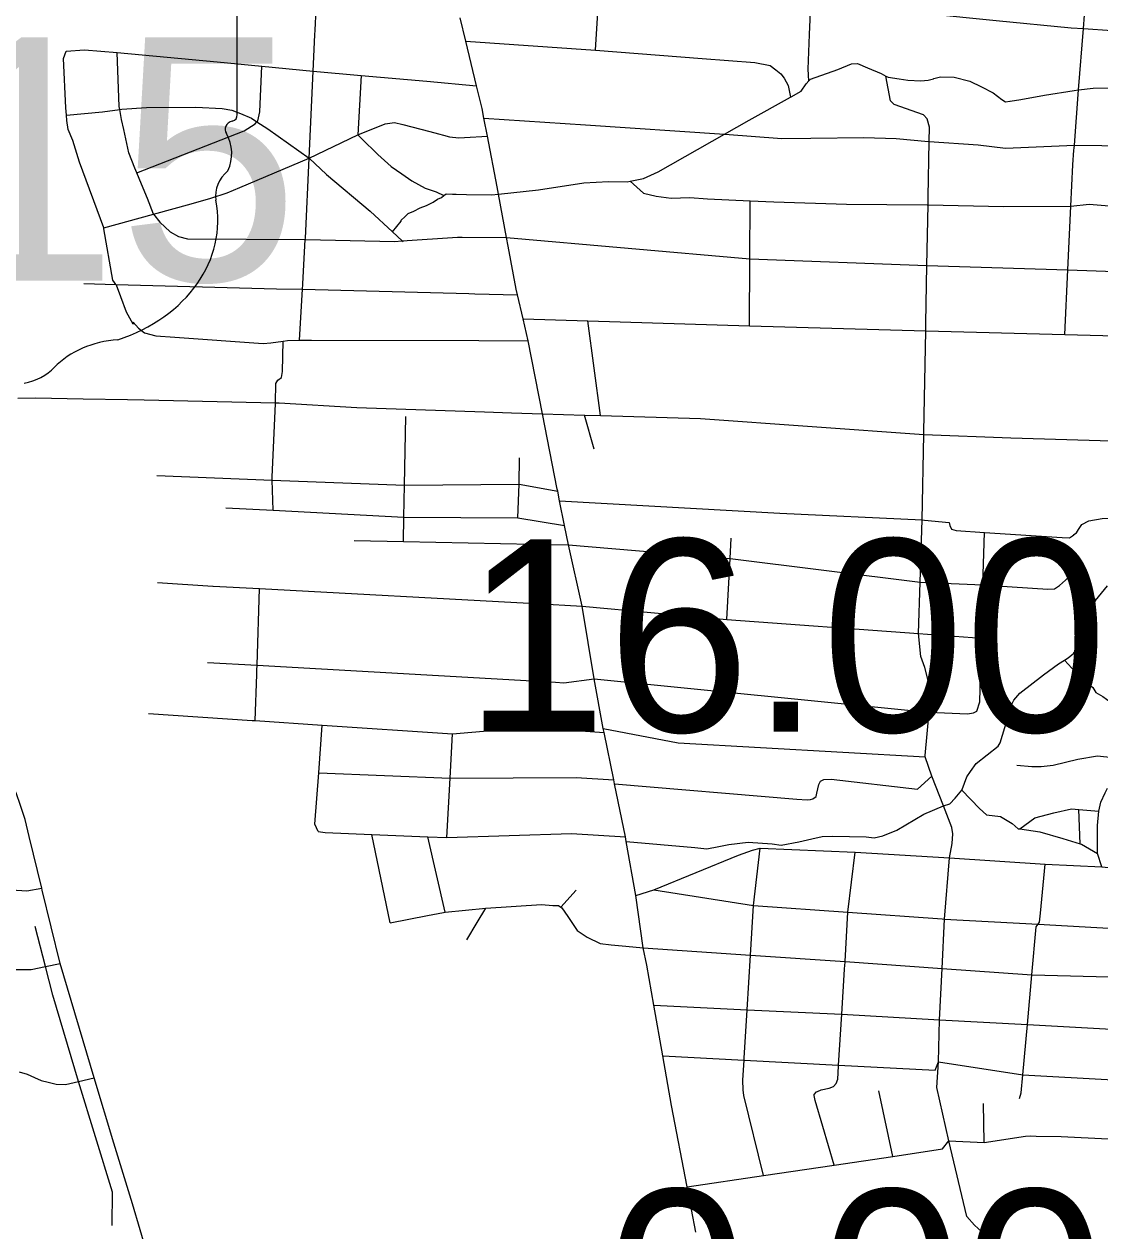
# Model space of a CAD drawing. Extents: x 1729596 to 1934326, y 644115 to 911751.
# Drawn here: x 1821078 to 1827231, y 735701 to 742604 of the extents above; entities that cross this region are included whole.
import ezdxf

# ---------------------------------------------------------------- set-up
doc = ezdxf.new("R2010")
doc.units = 0
for name, color, linetype in [('Default', 7, 'Continuous'), ('GM_X_City_Street', 7, 'Continuous'), ('GM_X_State_Shield', 7, 'Continuous')]:
    doc.layers.add(name, color=color, linetype=linetype)

msp = doc.modelspace()

# ---------------------------------------------------------------- linework, layer by layer
at = {"layer": 'GM_X_City_Street'}
for points in [[(1824345.9, 742455.3), (1824366.2, 742763.7), (1824388.4, 743100.6), (1824408.3, 743400.8), (1824432, 743761.5), (1824450.7, 744044), (1824473.5, 744390.5), (1824492.2, 744673.3), (1824525.6, 745179.8)], [(1822741.7, 742542.6), (1822743, 742570.3), (1822748.9, 742688.5), (1822769, 743089), (1822769.4, 743097.1), (1822785.1, 743494.9), (1822799.6, 743860.5)], [(1827083.1, 741883.6), (1827084, 741894.9), (1827085.3, 741911.6), (1827109.7, 742227.6), (1827136.8, 742578.6), (1827160.6, 742887.4), (1827184.6, 743199.9), (1827216.2, 743536.4)], [(1825567.3, 742279.8), (1825561.8, 742347), (1825570.4, 742545.4), (1825576.8, 742673.6)], [(1825571, 742692.7), (1825583.4, 742695), (1825628.9, 742703.6), (1825680.9, 742711.5), (1825746.9, 742711.4), (1826238.9, 742664.5), (1826638.9, 742625.7), (1827066.9, 742582.9), (1827136.8, 742578.6), (1827298.9, 742568.5), (1827826.9, 742531.6), (1828308.8, 742498.7)], [(1823846.9, 741333.2), (1823837.5, 741383.4), (1823790.6, 741631.8), (1823782.8, 741673), (1823727.8, 741963.5), (1823708.3, 742066.5), (1823698, 742121), (1823666.1, 742252.1), (1823604.1, 742506.6), (1823571.5, 742640.2)], [(1822671.2, 741114.3), (1822671.4, 741118), (1822686.1, 741372.1), (1822686.5, 741380.1), (1822707.9, 741837.4), (1822731.3, 742335.6), (1822741.7, 742542.6)], [(1821595.6, 741125.4), (1821595.6, 741125.4), (1821585.6, 741139.5), (1821534.4, 741434.1), (1821532.9, 741438.3), (1821395.5, 741815.1), (1821355.8, 741939.4), (1821330, 742001.5), (1821322.1, 742053.6), (1821319.7, 742084), (1821316.3, 742125.8), (1821303.1, 742408.3), (1821319.3, 742450.4)], [(1821319.3, 742450.4), (1821423.3, 742458.2), (1821609.4, 742441.2), (1822181.3, 742388.8), (1822437, 742364), (1822731.3, 742335.6), (1823005.5, 742311.1), (1823380.8, 742277.6), (1823666.1, 742252.1)], [(1823604.1, 742506.6), (1824345.9, 742455.3), (1824955.9, 742408.2), (1825257.9, 742385.6), (1825345.9, 742367.4), (1825377.8, 742343.3), (1825405.8, 742319.3), (1825425.7, 742295.2), (1825447.6, 742253), (1825461.7, 742186.8)], [(1821818.7, 741517.8), (1821783, 741606), (1821749.2, 741688.2), (1821722.7, 741752.9), (1821711.4, 741780.4), (1821677.7, 741868.7), (1821648.1, 742001), (1821634.2, 742059.1), (1821625.2, 742115.8), (1821622.4, 742133.3), (1821609.4, 742441.2)], [(1823751.4, 741627.6), (1823790.6, 741631.8), (1824019.6, 741656.3), (1824279.8, 741696), (1824419.8, 741703.7), (1824527.8, 741701.6), (1824544.2, 741705.1), (1824619.9, 741721.4), (1824704, 741759.4), (1825084.4, 741975.3), (1825225, 742055), (1825461.7, 742186.8), (1825465.4, 742188.9), (1825523.5, 742220.9), (1825551.6, 742262.9), (1825567.3, 742279.8), (1825575.7, 742288.9), (1825731.9, 742344.7), (1825810, 742376.7), (1825844, 742378.6), (1825902, 742354.5), (1825979.9, 742322.3), (1826007, 742307.3), (1826019.8, 742300.2), (1826083.8, 742292.1), (1826131.8, 742283.9), (1826207.8, 742279.8), (1826249.8, 742283.8), (1826279.8, 742292.3), (1826280.7, 742292.5)], [(1821722.7, 741752.9), (1822336.2, 741993.8), (1822400.3, 742033.8), (1822409.7, 742045.8), (1822414.4, 742051.8), (1822426.5, 742101.8), (1822437, 742364)], [(1823005.5, 742311.1), (1822986.2, 741970.7), (1823005.5, 741951.9), (1823006.9, 741950.7)], [(1826249, 741612.3), (1826249.1, 741616.2), (1826254.9, 741932.8), (1826256.4, 742014.2), (1826242.6, 742062.4), (1826222.7, 742084.6), (1826054.9, 742145.5), (1826033, 742165.7), (1826007, 742307.3)], [(1826280.7, 742292.5), (1826319.9, 742303.7), (1826397.9, 742301.5), (1826487.8, 742277.3), (1826553.8, 742245.2), (1826621.7, 742211), (1826669.6, 742172.9), (1826691.6, 742160.8), (1826717, 742164.2)], [(1826717, 742164.2), (1826717.5, 742164.3), (1826779.6, 742172.7), (1826913.7, 742198.5), (1827083.8, 742224.2), (1827109.7, 742227.6), (1827191.9, 742238.1), (1827650, 742241.3), (1827884, 742230.9), (1828126, 742212.5), (1828287.6, 742200.6)], [(1821319.7, 742084), (1821526.3, 742103.4), (1821625.2, 742115.8), (1821636.4, 742117.2), (1821778.4, 742127), (1822060.5, 742128.5), (1822210.5, 742122.2), (1822266.5, 742112.1), (1822316.4, 742094), (1822378.4, 742065.9), (1822409.7, 742045.8), (1822472.2, 742005.6), (1822707.9, 741837.4), (1822807.6, 741744.5), (1823057, 741533.7), (1823185.5, 741415.4), (1823241, 741364.2), (1823246.6, 741359.1)], [(1821532.9, 741438.3), (1821818.7, 741517.8), (1822032.9, 741575.5), (1822145, 741609.4), (1822239.1, 741639.3), (1822311.3, 741669.3), (1822707.9, 741837.4), (1822986.2, 741970.7), (1823142.4, 742034.5), (1823196.5, 742042.4), (1823244.5, 742030.3), (1823398.4, 741990), (1823449, 741976.9), (1823476.3, 741969.8), (1823510.3, 741959.8), (1823564.3, 741953.6), (1823596.3, 741955.6), (1823727.8, 741963.5)], [(1823708.3, 742066.5), (1824288.7, 742028.6), (1825084.4, 741975.3), (1825086.7, 741975.1), (1825412.7, 741950.6), (1825578.8, 741952.3), (1825880.8, 741955.8), (1826066.9, 741949.4), (1826250.8, 741933.1), (1826254.9, 741932.8), (1826534.8, 741914.6), (1826690.8, 741894.3), (1827085.3, 741911.6), (1827243, 741909.4), (1827733, 741892.5), (1828089.1, 741881.9), (1828273.4, 741875.9)], [(1823006.9, 741950.7), (1823101.9, 741858.3), (1823177.8, 741790), (1823237.7, 741747.8), (1823295.6, 741707.6), (1823371.5, 741665.4), (1823435.4, 741645.3), (1823479.1, 741623.7)], [(1827029.9, 740828.6), (1827047.7, 741198.3), (1827065.3, 741563.2), (1827076.6, 741799.5), (1827083.1, 741883.6)], [(1824544.2, 741705.1), (1824621.6, 741637.3), (1824693.6, 741621.1), (1824779.6, 741609), (1824885.6, 741612.8), (1824987.6, 741604.6), (1825231.6, 741593.9), (1825365.7, 741588), (1825781.7, 741575.2), (1826243.8, 741570.4), (1826248.3, 741570.4), (1826679.9, 741561.7), (1827065.3, 741563.2), (1827170, 741574.9), (1827790, 741523.8), (1828072, 741501.3), (1828255.8, 741495.1)], [(1823185.5, 741415.4), (1823234.9, 741477.3), (1823234.9, 741483.3), (1823254.9, 741501.3), (1823275, 741521.4), (1823307.1, 741535.3), (1823343.1, 741553.3), (1823379.2, 741567.3), (1823417.3, 741585.2), (1823443.3, 741603.2), (1823465.3, 741613.2), (1823479.1, 741623.7), (1823491.4, 741633.2), (1823527.3, 741631.9), (1823549.4, 741631.1), (1823607.4, 741629), (1823751.4, 741627.6)], [(1825227.5, 740879), (1825229.7, 741261.5), (1825231.6, 741593.9)], [(1826235.7, 740882.5), (1826235.9, 740892.7), (1826242, 741223.8), (1826248.3, 741570.4), (1826249, 741612.3)], [(1821818.7, 741517.8), (1821854.6, 741471.6), (1821912.4, 741415.4), (1821960.4, 741389.3), (1822012.3, 741375.2), (1822686.1, 741372.1), (1822688.5, 741372), (1823196.6, 741361.2), (1823241, 741364.2), (1823556.3, 741385.9), (1823583.2, 741385.7), (1823837.5, 741383.4)], [(1823837.5, 741383.4), (1825229.7, 741261.5), (1826242, 741223.8), (1827047.7, 741198.3), (1828236.1, 741156.2)], [(1824919.3, 735693), (1824870, 735951.8), (1824781.4, 736417), (1824731.3, 736701.8), (1824680.3, 736991.7), (1824640, 737221.2), (1824619.2, 737319.6), (1824576, 737618.8), (1824521.4, 737928.4), (1824516.9, 737955.6), (1824454, 738258.3), (1824450.5, 738280.2), (1824395.8, 738552.4), (1824390.9, 738574.2), (1824337.7, 738859.5), (1824270.5, 739274.7), (1824191.3, 739624.7), (1824169, 739736.8), (1824141.2, 739876.7), (1824130.2, 739931.6), (1824127.6, 739944.8), (1824043.7, 740374.9), (1823960.9, 740793.3), (1823932, 740919.3), (1823900.7, 741055.4), (1823893.1, 741088.4), (1823846.9, 741333.2)], [(1821419.5, 741119.7), (1821603.1, 741114.7), (1822521.7, 741089.8), (1822669.6, 741087.5), (1823621.1, 741062.7), (1823656.7, 741061.8), (1823900.7, 741055.4)], [(1821732.9, 740864.7), (1821700.9, 740898.8), (1821700.9, 740888.8), (1821663.1, 740957), (1821631.3, 741045.2), (1821605.5, 741111.4), (1821603.1, 741114.7), (1821595.6, 741125.4)], [(1822652.9, 740797), (1822669.6, 741087.5), (1822671.2, 741114.3)], [(1821732.9, 740864.7), (1821766.8, 740838.6), (1821830.7, 740820.5), (1821940.7, 740814.3), (1822444.7, 740777.4), (1822488.8, 740781.3), (1822559.3, 740791.5), (1822584.8, 740795.2), (1822652.9, 740797), (1822720.9, 740796.9), (1823679, 740794.2), (1823960.9, 740793.3)], [(1823932, 740919.3), (1824301.6, 740907.8), (1825227.5, 740879), (1826235.1, 740849.2), (1827029.9, 740828.6), (1828113.8, 740800.5), (1828218, 740797.7)], [(1824375.7, 740365.2), (1824301.6, 740907.8)], [(1826224.3, 740257), (1826224.6, 740272.5), (1826235.1, 740849.2), (1826235.7, 740882.5)], [(1822501.6, 739823.6), (1822497.1, 739995.7), (1822496.6, 740013.9), (1822515.8, 740432.6), (1822515.9, 740437.8), (1822518.1, 740548.8), (1822528.2, 740566.8), (1822550.2, 740582.8), (1822556.3, 740616.9), (1822559.3, 740791.5)], [(1821041.7, 740464.1), (1821041.7, 740464.1), (1821142.6, 740466.8), (1821416.3, 740461.5), (1821669.8, 740456.3)], [(1821669.8, 740456.3), (1821764.6, 740454.4), (1822515.9, 740437.8), (1822537.2, 740437.4), (1822980.4, 740411), (1823710.5, 740386.2), (1823866.1, 740381), (1824043.7, 740374.9)], [(1824043.7, 740374.9), (1824283.3, 740367.9), (1824375.7, 740365.2), (1824947.7, 740348.4), (1826224.3, 740257), (1826722.3, 740237.5), (1827426.3, 740216.2), (1828048.2, 740198.8), (1828180.6, 740196.1)], [(1823247.6, 739644.8), (1823250.5, 739784.6), (1823254.2, 739966), (1823262.2, 740358.8)], [(1824339, 740173.7), (1824283.3, 740367.9)], [(1826556.8, 735694.2), (1826513.8, 735732.6), (1826469.9, 735782), (1826366.5, 736214.7), (1826298.5, 736520.2), (1826307.3, 736668.2), (1826313.7, 736908.7), (1826328.8, 737202), (1826343.3, 737484), (1826371.9, 737834), (1826385.6, 737916.5), (1826390.7, 737972.4), (1826383.5, 738008.7), (1826335.8, 738132.9), (1826270.6, 738302.8), (1826231, 738412.7), (1826231, 738420.4), (1826254.5, 738668), (1826254.9, 738672.8), (1826260.9, 738750.9), (1826250.8, 738841), (1826230.8, 738923.1), (1826206.8, 738987.2), (1826192.9, 739117.6), (1826202.6, 739411.8), (1826214.5, 739768.3), (1826224.3, 740257)], [(1823902, 739780.7), (1823909.4, 739973), (1823912.1, 740122.7)], [(1821836.2, 740021.7), (1822497.1, 739995.7), (1823254.2, 739966), (1823909.4, 739973), (1824130.2, 739931.6)], [(1822230.8, 739837.7), (1822501.6, 739823.6), (1823250.5, 739784.6), (1823902, 739780.7), (1824169, 739736.8)], [(1824141.2, 739876.7), (1825400.6, 739806.6), (1826214.5, 739768.3), (1826229, 739766.9)], [(1826229, 739766.9), (1826368.7, 739752.9), (1826372.7, 739736.9), (1826382.6, 739714.8), (1826408.6, 739706.8), (1826570.6, 739696.4), (1827014.6, 739667.7), (1827056.6, 739665.6), (1827074, 739677.6), (1827082, 739683.2)], [(1827082, 739683.2), (1827082.7, 739683.6), (1827096.7, 739693.6), (1827108.7, 739713.6), (1827128.8, 739741.6), (1827168.9, 739763.6), (1827244.9, 739775.5), (1827435, 739777.2), (1827633, 739768.8), (1827773, 739744.6), (1827833, 739732.4), (1827836.9, 739710.4), (1827846.8, 739690.4), (1827852.7, 739640.3), (1827854.5, 739574.1), (1827862.5, 739554.1), (1827888.5, 739560), (1827952.4, 739547.9), (1828141.4, 739565.1)], [(1826527.7, 738674.7), (1826543.8, 738726.8), (1826553.9, 739091.4), (1826562.3, 739396.4), (1826570.6, 739696.4)], [(1822966.5, 739650.9), (1823247.6, 739644.8), (1823986.9, 739629.1), (1824191.3, 739624.7)], [(1824191.3, 739624.7), (1825115.9, 739546.6), (1826202.6, 739411.8), (1826244.9, 739410)], [(1825115.9, 739546.6), (1825122.2, 739662.8)], [(1825097, 739198), (1825115.9, 739546.6), (1825115.9, 739546.6)], [(1821840.3, 739409.5), (1822157.9, 739389.3), (1822159.1, 739389.3)], [(1826244.9, 739410), (1826562.3, 739396.4), (1826612.5, 739393)], [(1826612.5, 739393), (1826933.7, 739371.3), (1826971.7, 739373.2), (1826999.8, 739393.2), (1827033.9, 739423.2), (1827056, 739445.2), (1827078, 739455.2), (1827104, 739457.1), (1827123.9, 739429.1), (1827191.7, 739334.8), (1827206.7, 739306.1)], [(1822159.1, 739389.3), (1822425, 739374.8), (1823966.9, 739291.1), (1824005.8, 739289), (1824270.5, 739274.7)], [(1822408.4, 738884.1), (1822409.2, 738909.3), (1822410.2, 738936.9), (1822425, 739374.8)], [(1824521.4, 737928.4), (1824915.1, 737894), (1824983.1, 737885.9), (1825051.2, 737899.8), (1825109.2, 737911.7), (1825219.3, 737923.5), (1825357.3, 737915.3), (1825407.3, 737907.2), (1825509.4, 737927.1), (1825583.4, 737942.9), (1825643.5, 737956.9), (1825703.5, 737958.8), (1825893.5, 737954.5), (1825939.5, 737948.4), (1825989.6, 737960.3), (1826069.7, 737992.2), (1826224, 738084.2), (1826335.8, 738132.9), (1826372.2, 738144), (1826404.3, 738176), (1826441.3, 738222.1), (1826444.4, 738226), (1826470.6, 738298.1), (1826490.7, 738328.1), (1826522.9, 738374.2), (1826649.1, 738474.1), (1826661.2, 738492.2), (1826701.6, 738624.3), (1826719.8, 738698.4), (1826739.9, 738736.4), (1826774, 738776.5), (1826908.4, 738882.4), (1826994.5, 738944.4), (1827028.9, 738965.2), (1827050.6, 738978.4), (1827080.7, 739004.4), (1827100.8, 739032.4), (1827133.1, 739112.5), (1827171.3, 739210.6), (1827206.7, 739306.1), (1827273.9, 739390.7)], [(1824270.5, 739274.7), (1825097, 739198), (1826192.9, 739117.6), (1826553.9, 739091.4)], [(1822126.7, 738953.1), (1822410.2, 738936.9), (1824117.8, 738839.4), (1824165.7, 738836.7), (1824337.7, 738859.5)], [(1827028.9, 738965.2), (1827092.4, 738896.2), (1827140.3, 738854), (1827190.2, 738809.8), (1827208.1, 738779.8), (1827248.1, 738757.6), (1827290, 738727.5), (1827327.9, 738701.4), (1827359.8, 738665.3), (1827375.8, 738641.2), (1827387.7, 738613.2), (1827398.6, 738556.1)], [(1822399.5, 738619.9), (1822408.4, 738884.1)], [(1824337.7, 738859.5), (1826227.6, 738669.2), (1826254.5, 738668), (1826473.6, 738658.8), (1826507.7, 738664.7), (1826527.7, 738674.7)], [(1821789.1, 738660.8), (1822382.2, 738621.1), (1822386.6, 738620.8)], [(1821107.7, 737957.5), (1821084.7, 738053.7), (1821056.2, 738140.7), (1821034, 738201.5), (1820940.5, 738398.1), (1820856.2, 738541.6), (1820831.9, 738581.1)], [(1822386.6, 738620.8), (1822399.5, 738619.9), (1822782.6, 738594.3), (1823528.8, 738544.2), (1823970.1, 738581.9), (1824395.8, 738552.4)], [(1822759.1, 737985.8), (1822741.4, 738028), (1822762.7, 738320.9), (1822782.6, 738594.3)], [(1823496, 737950.3), (1823514.8, 738291.2), (1823528.8, 738544.2)], [(1824390.9, 738574.2), (1824818.8, 738493.2), (1825760.9, 738439.6), (1826231, 738412.7)], [(1826755.3, 738365.1), (1826842.6, 738356.4), (1826895, 738356.4), (1826964.8, 738365.2), (1827104.5, 738400.1), (1827218, 738417.6), (1827305.3, 738408.8), (1827352.1, 738398.8)], [(1822762.7, 738320.9), (1823514.8, 738291.2), (1824235.1, 738293.6), (1824450.5, 738280.2)], [(1824454, 738258.3), (1825498.1, 738169.5), (1825556.1, 738167.4), (1825576.1, 738169.4), (1825590.1, 738171.4), (1825608.1, 738185.4), (1825612.2, 738205.4), (1825624.3, 738253.4), (1825632.4, 738273.5), (1825652.4, 738283.5), (1825694.4, 738285.4), (1826188.3, 738228.4), (1826270.6, 738302.8)], [(1827243.3, 737783.4), (1827217.4, 737860), (1827218, 738020.4), (1827225.5, 738101.8), (1827236.8, 738154), (1827260.7, 738205.9), (1827272.6, 738228.6), (1827274.4, 738232.7)], [(1826441.3, 738222.1), (1826542.1, 738117.7), (1826582, 738081.5), (1826662, 738071.4), (1826729.9, 738031.2), (1826763.8, 738001.1), (1826773.3, 737999.7), (1826887.8, 737982.8), (1827019.7, 737944.6), (1827117.8, 737914.7), (1827125.7, 737912.3), (1827217.4, 737860)], [(1826773.3, 737999.7), (1826860, 738063.1), (1826968.1, 738092.9), (1827068.2, 738114.8), (1827111.1, 738111.3), (1827225.5, 738101.8)], [(1827117.8, 737914.7), (1827111.1, 738111.3)], [(1821181.4, 737649.7), (1821178.4, 737662), (1821107.7, 737957.5)], [(1822759.1, 737985.8), (1822799, 737979.6), (1823066.8, 737968.3), (1823386.3, 737954.9), (1823496, 737950.3), (1824209, 737974.3), (1824516.9, 737955.6)], [(1823170.9, 737462.5), (1823066.8, 737968.3)], [(1823486.7, 737523.7), (1823386.3, 737954.9)], [(1824576, 737618.8), (1824680.7, 737651.4), (1825164.7, 737849.2), (1825243.5, 737879), (1825288.6, 737890.6), (1825831.4, 737866.7), (1826371.9, 737834), (1826918, 737798.6), (1827243.3, 737783.4), (1827448.9, 737763.2), (1827722, 737749.7), (1828016.9, 737727.8), (1828580.9, 737687.6), (1829132.3, 737655.4), (1829337.8, 737643.4), (1829711.8, 737621.5), (1829902.9, 737609.5), (1830035.6, 737600.3), (1830088.1, 737596.4)], [(1825196.6, 736677.4), (1825197.4, 736689.3), (1825213.9, 736965.8), (1825232.6, 737278.3), (1825249.5, 737562.6), (1825288.6, 737890.6)], [(1825771.2, 737197.7), (1825771.3, 737199.1), (1825773.7, 737238), (1825774, 737241.9), (1825789.6, 737523.7), (1825831.4, 737866.7)], [(1818490.6, 737756.8), (1818540.5, 737754.9), (1819265.6, 737709.6), (1820244.4, 737700.5), (1821093.1, 737645.3), (1821178.4, 737662)], [(1826890.9, 737518.1), (1826918, 737798.6)], [(1822004.5, 734813.4), (1821697.3, 735855.9), (1821590.2, 736202.4), (1821478, 736575.7), (1821283.9, 737230.2), (1821181.4, 737649.7)], [(1824234.9, 737648.9), (1824148.5, 737552.5)], [(1824680.7, 737651.4), (1825249.5, 737562.6), (1825789.6, 737523.7), (1826328.7, 737484.8), (1826343.3, 737484), (1826877.4, 737454.4), (1827380.8, 737426.6), (1827388.9, 737426.1), (1827967.8, 737382.4), (1827997.4, 737376.3), (1828017.6, 737372.1), (1828555.5, 737358.8), (1829146.1, 737331.4)], [(1823170.9, 737462.5), (1823384.9, 737505.2), (1823476.9, 737522.7), (1823486.7, 737523.7), (1823718.1, 737547.4), (1824036.4, 737567.3), (1824102.3, 737562.8), (1824134.2, 737562.6), (1824148.5, 737552.5), (1824154.1, 737548.5), (1824187.7, 737498.2), (1824241.1, 737419.8), (1824298.7, 737381.3), (1824372.4, 737344.9), (1824436.2, 737336.4), (1824520.1, 737329.9), (1824619.2, 737319.6)], [(1823609.6, 737365.7), (1823668.8, 737464.9), (1823718.1, 737547.4)], [(1826770.9, 736458.6), (1826781.1, 736490.6), (1826790.4, 736592.8), (1826816.8, 736881), (1826842.6, 737165.1), (1826867.7, 737439.4), (1826877.4, 737454.4), (1826885.8, 737467.3), (1826887.5, 737483.6), (1826890.9, 737518.1)], [(1821582.4, 735732.1), (1821583.5, 735922.9), (1821389.3, 736555.6), (1821242, 737049.4), (1821200.2, 737213.4), (1821141.6, 737442.8)], [(1824619.2, 737319.6), (1825232.6, 737278.3), (1825774, 737241.9), (1826328.8, 737202), (1826842.6, 737165.1), (1827357.3, 737152), (1827363, 737151.9), (1827953.8, 737102.1), (1827983.1, 737146.4), (1828534, 737080.9), (1828548.9, 737080.4), (1829168.7, 737038.5)], [(1821031.1, 737195), (1821118.2, 737195), (1821200.2, 737213.4), (1821283.9, 737230.2)], [(1825597.6, 736474.5), (1825596.7, 736480), (1825610.8, 736495.9), (1825616, 736498.3), (1825636.8, 736507.8), (1825682.8, 736517.5), (1825706.8, 736527.4), (1825723, 736543.3), (1825733.1, 736569.3), (1825735.6, 736643.3), (1825736, 736649), (1825754.6, 736939.5), (1825771.2, 737197.7)], [(1824680.3, 736991.7), (1825213.9, 736965.8), (1825754.6, 736939.5), (1826313.7, 736908.7), (1826816.8, 736881), (1826817.8, 736880.9), (1827331.7, 736851.7), (1827927.9, 736817.9), (1827940.3, 736832.5)], [(1824731.3, 736701.8), (1825196.6, 736677.4), (1825736, 736649), (1826288.7, 736619.9), (1826307.3, 736668.2), (1826790.4, 736592.8), (1827307.2, 736564.8), (1827923.9, 736531.5), (1827959.8, 736570.3)], [(1825307.6, 736016.8), (1825195.2, 736474.5), (1825191.4, 736506.6), (1825189.8, 736562.6), (1825196.6, 736677.4)], [(1821049.5, 736611.2), (1821094.9, 736596.1), (1821137.5, 736578.2), (1821174.6, 736560.4), (1821215.8, 736550.7), (1821262.1, 736538.9), (1821314, 736537.2), (1821389.3, 736555.6), (1821478, 736575.7)], [(1825711.7, 736076.9), (1825647.3, 736297.4), (1825602.4, 736445.9), (1825597.6, 736474.5)], [(1826046.8, 736126.7), (1825966.3, 736501.7)], [(1826570, 736205.8), (1826565, 736429.9)], [(1824870, 735951.8), (1825307.6, 736016.8), (1825711.7, 736076.9), (1826046.8, 736126.7), (1826331.5, 736169), (1826366.5, 736214.7), (1826570, 736205.8), (1826805.4, 736242.1), (1826835.3, 736243.9), (1826867.3, 736241.7), (1827009.1, 736240.8), (1827278.4, 736227.1), (1827928.7, 736227.9)]]:
    msp.add_lwpolyline(points, dxfattribs=at)
at = {"layer": 'GM_X_State_Shield'}
for p, q in [((1822295.9, 742084.6), (1822295.9, 743190.1)), ((1822295.6, 742084.9), (1822295.9, 742084.6))]:
    msp.add_line(p, q, dxfattribs=at)
for centre, major_axis, start_param, end_param in [((1822287, 742003.4), (60, 0), 1.883978, 3.671073), ((1822254.6, 742080.3), (41.5, 0), 5.05454, 6.418171), ((1821905.5, 741863.7), (359.9, 0), 5.934695, 6.695948), ((1822434.7, 741621.9), (261.9, 0), 2.387724, 3.262537), ((1821262.9, 741481.3), (923.2, 0), 5.101752, 6.440018), ((1821652.2, 740394.8), (505.6, 0), 1.647645, 2.488434), ((1821011.5, 740783.2), (298.3, 0), 4.937069, 5.64225)]:
    msp.add_ellipse(centre, major_axis=major_axis, ratio=0.8, start_param=start_param, end_param=end_param, dxfattribs=at)

# ---------------------------------------------------------------- texts
at = {"layer": 'Default'}
for s, p in [('16.00', (1823594, 738556.8)), ('0.00', (1824403.7, 734836))]:
    msp.add_text(s, height=1100, dxfattribs=at).set_placement(p)
at = {"layer": 'GM_X_State_Shield'}
msp.add_text('315', height=1392.19, dxfattribs=at).set_placement((1819545.1, 741137.1))

doc.saveas('drawing.dxf')
